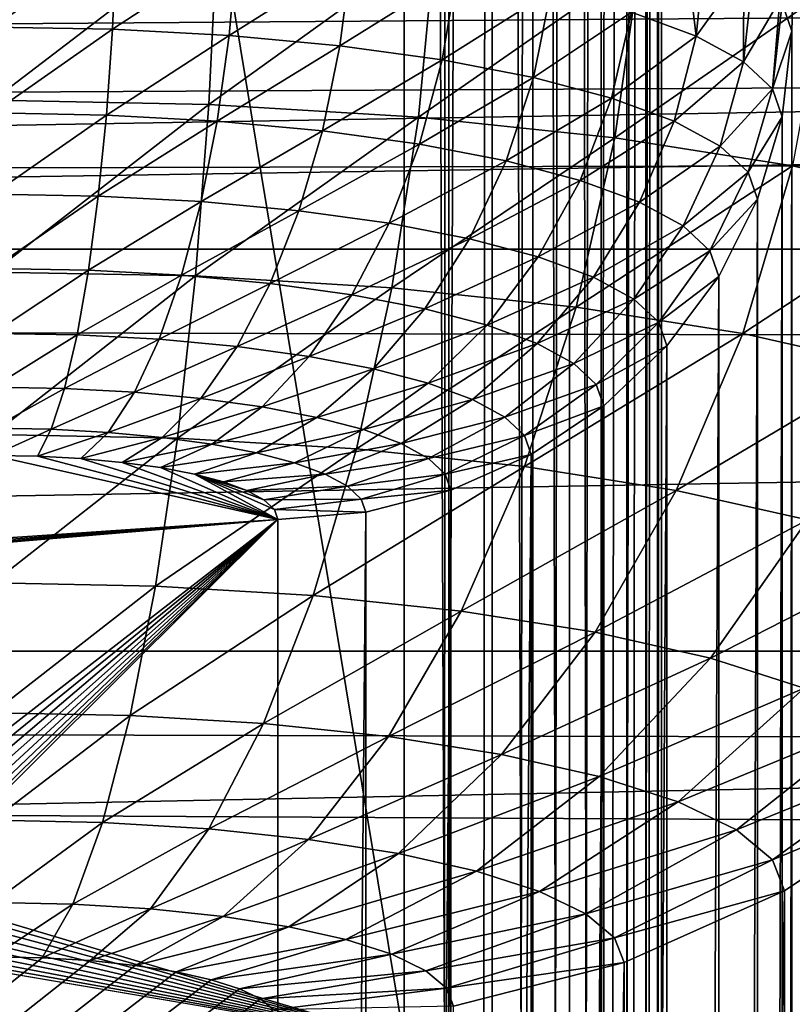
# Model space of a CAD drawing. Extents: x 4 to 899, y 7 to 454.
# Tile 499 of 656: x 251.494 to 252.246, y 424.915 to 425.872. Entities that reach past the tile are written whole.
import ezdxf

# ---------------------------------------------------------------- set-up
doc = ezdxf.new("R2010")
doc.units = 0

msp = doc.modelspace()

# ---------------------------------------------------------------- linework, layer by layer
for points in [[(6.475002, 9.661072, 439.718628), (897.474976, 453.190216, 162.570862), (6.475001, 453.190216, 162.570862)], [(897.474976, 9.661072, 439.718628), (897.474976, 453.190216, 162.570862), (6.475002, 9.661072, 439.718628)], [(5.474985, 119.231735, 365.355408), (5.474985, 449.692596, 158.860535), (380.81134, 450.540619, 158.330627)], [(5.474985, 119.231735, 365.355408), (380.81134, 450.540619, 158.330627), (380.81134, 119.231735, 365.355408)], [(266.30957, 436.442352, 104.904274), (230.474533, 424.310852, 81.989212), (221.627197, 436.442352, 104.904274)], [(257.462189, 424.310852, 81.989212), (230.474533, 424.310852, 81.989212), (266.30957, 436.442352, 104.904274)], [(251.868378, 434.73291, 33.178757), (250.318359, 434.271759, 35.176228), (251.868378, 424.880066, 75.856163)], [(251.907471, 424.877045, 75.855507), (251.911774, 434.729218, 33.177925), (251.868378, 434.73291, 33.178757)], [(251.907471, 424.877045, 75.855507), (251.868378, 434.73291, 33.178757), (251.868378, 424.880066, 75.856163)], [(251.911774, 424.876373, 75.855324), (251.911774, 434.729218, 33.177925), (251.907471, 424.877045, 75.855507)], [(251.911774, 424.876373, 75.855324), (251.953873, 434.718231, 33.175362), (251.911774, 434.729218, 33.177925)], [(251.945618, 424.868134, 75.853416), (251.953873, 434.718231, 33.175362), (251.911774, 424.876373, 75.855324)], [(251.945618, 424.868134, 75.853416), (251.953873, 424.865356, 75.85276), (251.953873, 434.718231, 33.175362)], [(251.953873, 434.718231, 33.175362), (251.953873, 424.865356, 75.85276), (251.981857, 424.853516, 75.850021)], [(251.953873, 434.718231, 33.175362), (251.981857, 424.853516, 75.850021), (251.993362, 434.700287, 33.171249)], [(251.993362, 434.700287, 33.171249), (251.981857, 424.853516, 75.850021), (251.993362, 424.847443, 75.848648)], [(251.993362, 434.700287, 33.171249), (252.015305, 424.833527, 75.845428), (252.029068, 434.675903, 33.165585)], [(251.993362, 434.700287, 33.171249), (251.993362, 424.847443, 75.848648), (252.015305, 424.833527, 75.845428)], [(252.029068, 434.675903, 33.165585), (252.015305, 424.833527, 75.845428), (252.029068, 424.823059, 75.842987)], [(252.029068, 434.675903, 33.165585), (252.045135, 424.808716, 75.839706), (252.059875, 434.645905, 33.158672)], [(252.029068, 434.675903, 33.165585), (252.029068, 424.823059, 75.842987), (252.045135, 424.808716, 75.839706)], [(252.059875, 434.645905, 33.158672), (252.045135, 424.808716, 75.839706), (252.059875, 424.79303, 75.836075)], [(252.059875, 434.645905, 33.158672), (252.059875, 424.79303, 75.836075), (252.084869, 434.611115, 33.150623)], [(252.084869, 434.611115, 33.150623), (252.059875, 424.79303, 75.836075), (252.070618, 424.779633, 75.832977)], [(252.084869, 434.611115, 33.150623), (252.070618, 424.779633, 75.832977), (252.084869, 424.75827, 75.828026)], [(252.103287, 434.572632, 33.141743), (252.084869, 434.611115, 33.150623), (252.084869, 424.75827, 75.828026)], [(252.084869, 424.75827, 75.828026), (252.09111, 424.74704, 75.825462), (252.103287, 434.572632, 33.141743)], [(252.103287, 434.572632, 33.141743), (252.09111, 424.74704, 75.825462), (252.103287, 424.719788, 75.819145)], [(252.103287, 434.572632, 33.141743), (252.103287, 424.719788, 75.819145), (252.114563, 434.531616, 33.132267)], [(252.114563, 434.531616, 33.132267), (252.103287, 424.719788, 75.819145), (252.10614, 424.711731, 75.817299)], [(252.114563, 434.531616, 33.132267), (252.10614, 424.711731, 75.817299), (252.114563, 424.678741, 75.809731)], [(252.114563, 434.531616, 33.132267), (252.114563, 424.678741, 75.809731), (252.118362, 434.489319, 33.122551)], [(252.118362, 434.489319, 33.122551), (252.114563, 424.678741, 75.809731), (252.11528, 424.674561, 75.808716)], [(252.118362, 434.489319, 33.122551), (252.11528, 424.674561, 75.808716), (252.118362, 424.636444, 75.79995)], [(252.118362, 424.636444, 75.79995), (252.118362, 431.517487, 32.436443), (252.118362, 434.489319, 33.122551)], [(251.868378, 424.880066, 75.856163), (250.318359, 434.271759, 35.176228), (250.318359, 425.341187, 73.858688)], [(208.974991, 434.212402, 128.569901), (687.251587, 366.672333, 170.773636), (687.330505, 366.922211, 170.617477)], [(687.330505, 365.907043, 171.251846), (687.251587, 366.156921, 171.095688), (208.974991, 434.212402, 128.569901)], [(208.974991, 434.212402, 128.569901), (687.251587, 366.156921, 171.095688), (687.224976, 366.414612, 170.934662)], [(208.974991, 434.212402, 128.569901), (687.224976, 366.414612, 170.934662), (687.251587, 366.672333, 170.773636)], [(687.330505, 366.922211, 170.617477), (687.459412, 367.156647, 170.470993), (208.974991, 434.212402, 128.569901)], [(208.974991, 434.212402, 128.569901), (687.459412, 367.156647, 170.470993), (687.634399, 367.368561, 170.338562)], [(208.974991, 434.212402, 128.569901), (687.634399, 367.368561, 170.338562), (694.974976, 434.212402, 128.569901)], [(687.850098, 365.27774, 171.645065), (687.634399, 365.460663, 171.530762), (208.974991, 434.212402, 128.569901)], [(208.974991, 434.212402, 128.569901), (687.634399, 365.460663, 171.530762), (687.459412, 365.672577, 171.398346)], [(208.974991, 434.212402, 128.569901), (687.459412, 365.672577, 171.398346), (687.330505, 365.907043, 171.251846)], [(208.974991, 434.212402, 128.569901), (214.974991, 367.898712, 170.007309), (687.850098, 365.27774, 171.645065)], [(230.218384, 422.881866, 82.495911), (266.140411, 434.173096, 103.823822), (221.796326, 434.173096, 103.823822)], [(257.718353, 422.881866, 82.495911), (266.140411, 434.173096, 103.823822), (230.218384, 422.881866, 82.495911)], [(694.974976, 433.788483, 127.891457), (216.099869, 367.127563, 169.545822), (208.974991, 433.788483, 127.891457)], [(215.573517, 364.5961, 171.127655), (694.974976, 433.788483, 127.891457), (215.278885, 364.529144, 171.169495)], [(215.278885, 364.529144, 171.169495), (694.974976, 433.788483, 127.891457), (688.376465, 367.385254, 169.384796)], [(215.573517, 364.5961, 171.127655), (215.849976, 364.705414, 171.059341), (694.974976, 433.788483, 127.891457)], [(694.974976, 433.788483, 127.891457), (215.849976, 364.705414, 171.059341), (216.099869, 364.853821, 170.966614)], [(694.974976, 433.788483, 127.891457), (216.315567, 366.944641, 169.660126), (216.099869, 367.127563, 169.545822)], [(694.974976, 433.788483, 127.891457), (216.099869, 364.853821, 170.966614), (216.315567, 365.036743, 170.852325)], [(694.974976, 433.788483, 127.891457), (216.49054, 366.732727, 169.792542), (216.315567, 366.944641, 169.660126)], [(216.315567, 365.036743, 170.852325), (216.49054, 365.248627, 170.719894), (694.974976, 433.788483, 127.891457)], [(216.619446, 366.49826, 169.939041), (216.49054, 366.732727, 169.792542), (694.974976, 433.788483, 127.891457)], [(694.974976, 433.788483, 127.891457), (216.49054, 365.248627, 170.719894), (216.619446, 365.483093, 170.57341)], [(694.974976, 433.788483, 127.891457), (216.69841, 366.248383, 170.0952), (216.619446, 366.49826, 169.939041)], [(694.974976, 433.788483, 127.891457), (216.619446, 365.483093, 170.57341), (216.69841, 365.732971, 170.417252)], [(216.69841, 365.732971, 170.417252), (216.724991, 365.990692, 170.256226), (694.974976, 433.788483, 127.891457)], [(694.974976, 433.788483, 127.891457), (216.724991, 365.990692, 170.256226), (216.69841, 366.248383, 170.0952)], [(682.759155, 425.649261, 0.897724), (682.860657, 426.028107, 0.897724), (208.974991, 433.258545, 0.897724)], [(682.759155, 425.649261, 0.897724), (208.974991, 433.258545, 0.897724), (682.724976, 425.258545, 0.897724)], [(682.724976, 425.258545, 0.897724), (208.974991, 433.258545, 0.897724), (534.974976, 427.508545, 0.897724)], [(694.974976, 433.258545, 0.097724), (221.190811, 425.649261, 0.097724), (221.08931, 426.028107, 0.097724)], [(694.974976, 433.258545, 0.097724), (221.224991, 425.258545, 0.097724), (221.190811, 425.649261, 0.097724)], [(368.975006, 427.508545, 0.097724), (221.224991, 425.258545, 0.097724), (694.974976, 433.258545, 0.097724)], [(252.443039, 433.219635, 33.239914), (252.235718, 425.888184, 31.422567), (252.24527, 425.86087, 31.541)], [(252.443039, 423.546722, 75.137802), (252.443039, 433.219635, 33.239914), (252.24527, 416.187958, 73.438896)], [(252.24527, 416.187958, 73.438896), (252.443039, 433.219635, 33.239914), (252.24527, 425.86087, 31.541)], [(252.118362, 421.664642, 75.113846), (250.868362, 421.889587, 74.139488), (252.118362, 431.517487, 32.436443)], [(252.118362, 431.517487, 32.436443), (250.868362, 421.889587, 74.139488), (250.868362, 431.292542, 33.410797)], [(252.118362, 421.664642, 75.113846), (252.118362, 431.517487, 32.436443), (252.118362, 424.636444, 75.79995)], [(5.474985, 410.845428, 183.134949), (423.928986, 410.845428, 183.134949), (5.474985, 431.192017, 170.420975)], [(5.474985, 431.192017, 170.420975), (423.928986, 410.845428, 183.134949), (423.928986, 431.192017, 170.420975)], [(5.474985, 431.186707, 170.412491), (423.928986, 431.186707, 170.412491), (423.928986, 410.840118, 183.126465)], [(5.474985, 431.186707, 170.412491), (423.928986, 410.840118, 183.126465), (5.474985, 410.840118, 183.126465)], [(243.592896, 341.958557, 0.897724), (243.592896, 429.758545, 0.897724), (288.342865, 341.958557, 0.897724)], [(288.342865, 341.958557, 0.897724), (243.592896, 429.758545, 0.897724), (288.342865, 429.758545, 0.897724)], [(288.342865, 341.958557, 1.697724), (288.342865, 429.758545, 1.697724), (243.592896, 429.758545, 1.697724)], [(288.342865, 341.958557, 1.697724), (243.592896, 429.758545, 1.697724), (243.592896, 341.958557, 1.697724)], [(219.365707, 423.042725, 0.097724), (368.975006, 427.508545, 0.097724), (218.974991, 423.008545, 0.097724)], [(218.974991, 423.008545, 0.097724), (368.975006, 427.508545, 0.097724), (368.58429, 427.474365, 0.097724)], [(219.744537, 423.144257, 0.097724), (368.975006, 427.508545, 0.097724), (219.365707, 423.042725, 0.097724)], [(219.744537, 423.144257, 0.097724), (220.099991, 423.309998, 0.097724), (368.975006, 427.508545, 0.097724)], [(220.099991, 423.309998, 0.097724), (220.421249, 423.534943, 0.097724), (368.975006, 427.508545, 0.097724)], [(368.975006, 427.508545, 0.097724), (220.421249, 423.534943, 0.097724), (220.698593, 423.812286, 0.097724)], [(368.975006, 427.508545, 0.097724), (220.698593, 423.812286, 0.097724), (220.923538, 424.133545, 0.097724)], [(368.975006, 427.508545, 0.097724), (220.923538, 424.133545, 0.097724), (221.08931, 424.489014, 0.097724)], [(221.08931, 424.489014, 0.097724), (221.190811, 424.867859, 0.097724), (368.975006, 427.508545, 0.097724)], [(221.190811, 425.649261, 0.897724), (368.975006, 427.508545, 0.897724), (221.08931, 426.028107, 0.897724)], [(368.975006, 427.508545, 0.097724), (221.190811, 424.867859, 0.097724), (221.224991, 425.258545, 0.097724)], [(221.190811, 425.649261, 0.897724), (368.58429, 427.474365, 0.897724), (368.975006, 427.508545, 0.897724)], [(218.974991, 423.008545, 0.097724), (368.58429, 427.474365, 0.097724), (368.205444, 427.372864, 0.097724)], [(368.205444, 427.372864, 0.897724), (368.58429, 427.474365, 0.897724), (221.190811, 425.649261, 0.897724)], [(368.205444, 427.372864, 0.097724), (367.849976, 427.207123, 0.097724), (218.974991, 423.008545, 0.097724)], [(221.190811, 425.649261, 0.897724), (367.849976, 427.207123, 0.897724), (368.205444, 427.372864, 0.897724)], [(218.974991, 423.008545, 0.097724), (367.849976, 427.207123, 0.097724), (367.528717, 426.982147, 0.097724)], [(221.190811, 425.649261, 0.897724), (367.528717, 426.982147, 0.897724), (367.849976, 427.207123, 0.897724)], [(218.974991, 423.008545, 0.097724), (367.528717, 426.982147, 0.097724), (367.251404, 426.704834, 0.097724)], [(367.251404, 426.704834, 0.897724), (367.528717, 426.982147, 0.897724), (221.190811, 425.649261, 0.897724)], [(367.251404, 426.704834, 0.097724), (367.026428, 426.383545, 0.097724), (218.974991, 423.008545, 0.097724)], [(221.190811, 425.649261, 0.897724), (367.026428, 426.383545, 0.897724), (367.251404, 426.704834, 0.897724)], [(218.974991, 423.008545, 0.097724), (367.026428, 426.383545, 0.097724), (366.860687, 426.028107, 0.097724)], [(221.190811, 425.649261, 0.897724), (366.860687, 426.028107, 0.897724), (367.026428, 426.383545, 0.897724)], [(218.974991, 423.008545, 0.097724), (366.860687, 426.028107, 0.097724), (220.974976, 419.258545, 0.097724)], [(220.974976, 419.258545, 0.097724), (366.860687, 426.028107, 0.097724), (366.759186, 425.649261, 0.097724)], [(366.759186, 425.649261, 0.897724), (366.860687, 426.028107, 0.897724), (221.190811, 425.649261, 0.897724)], [(251.468369, 425.965027, 30.274403), (251.686737, 425.960724, 30.292999), (251.468369, 425.793854, 30.284119)], [(251.468369, 425.793854, 30.284119), (251.686737, 425.960724, 30.292999), (251.678406, 425.789734, 30.302)], [(251.686737, 425.960724, 30.292999), (251.898483, 425.947937, 30.348312), (251.678406, 425.789734, 30.302)], [(251.468369, 425.864899, 30.779076), (251.588409, 425.948364, 30.783367), (251.468369, 425.95047, 30.774187)], [(251.468369, 425.864899, 30.779076), (251.584656, 425.862854, 30.787956), (251.588409, 425.948364, 30.783367)], [(251.584656, 425.862854, 30.787956), (251.70549, 425.942017, 30.810785), (251.588409, 425.948364, 30.783367)], [(251.584656, 425.862854, 30.787956), (251.698059, 425.85672, 30.81448), (251.70549, 425.942017, 30.810785)], [(251.678406, 425.789734, 30.302), (251.898483, 425.947937, 30.348312), (251.88208, 425.777466, 30.355167)], [(251.698059, 425.85672, 30.81448), (251.816727, 425.931671, 30.855667), (251.70549, 425.942017, 30.810785)], [(251.898483, 425.947937, 30.348312), (252.097153, 425.927094, 30.438553), (251.88208, 425.777466, 30.355167)], [(252.089142, 425.879303, 31.082403), (252.152054, 425.856232, 31.182419), (252.141174, 425.948242, 31.162512)], [(252.152054, 425.856232, 31.182419), (252.160599, 425.940186, 31.197321), (252.141174, 425.948242, 31.162512)], [(252.152054, 425.856232, 31.182419), (252.19841, 425.920624, 31.282078), (252.160599, 425.940186, 31.197321)], [(251.698059, 425.85672, 30.81448), (251.805832, 425.84668, 30.857992), (251.816727, 425.931671, 30.855667)], [(251.805832, 425.84668, 30.857992), (251.919388, 425.917511, 30.917), (251.816727, 425.931671, 30.855667)], [(251.88208, 425.777466, 30.355167), (252.097153, 425.927094, 30.438553), (252.073166, 425.757416, 30.442011)], [(252.097153, 425.927094, 30.438553), (252.276718, 425.898834, 30.5611), (252.073166, 425.757416, 30.442011)], [(251.805832, 425.84668, 30.857992), (251.905289, 425.832947, 30.917358), (251.919388, 425.917511, 30.917)], [(251.905289, 425.832947, 30.917358), (252.010941, 425.899933, 30.993176), (251.919388, 425.917511, 30.917)], [(252.152054, 425.856232, 31.182419), (252.198135, 425.831207, 31.290781), (252.19841, 425.920624, 31.282078)], [(252.198135, 425.831207, 31.290781), (252.207245, 425.914856, 31.307112), (252.19841, 425.920624, 31.282078)], [(252.198135, 425.831207, 31.290781), (252.233459, 425.891205, 31.409573), (252.207245, 425.914856, 31.307112)], [(251.905289, 425.832947, 30.917358), (251.993988, 425.815918, 30.991207), (252.010941, 425.899933, 30.993176)], [(251.993988, 425.815918, 30.991207), (252.089142, 425.879303, 31.082403), (252.010941, 425.899933, 30.993176)], [(252.073166, 425.757416, 30.442011), (252.276718, 425.898834, 30.5611), (252.245895, 425.730194, 30.559849)], [(252.198135, 425.831207, 31.290781), (252.226257, 425.804871, 31.404863), (252.233459, 425.891205, 31.409573)], [(252.226257, 425.804871, 31.404863), (252.235718, 425.888184, 31.422567), (252.233459, 425.891205, 31.409573)], [(252.226257, 425.804871, 31.404863), (252.24527, 425.86087, 31.541), (252.235718, 425.888184, 31.422567)], [(251.993988, 425.815918, 30.991207), (252.069748, 425.79599, 31.077635), (252.089142, 425.879303, 31.082403)], [(252.069748, 425.79599, 31.077635), (252.152054, 425.856232, 31.182419), (252.089142, 425.879303, 31.082403)], [(251.468369, 425.781433, 30.798447), (251.584656, 425.862854, 30.787956), (251.468369, 425.864899, 30.779076)], [(251.468369, 425.781433, 30.798447), (251.578751, 425.77948, 30.80691), (251.584656, 425.862854, 30.787956)], [(251.578751, 425.77948, 30.80691), (251.698059, 425.85672, 30.81448), (251.584656, 425.862854, 30.787956)], [(251.578751, 425.77948, 30.80691), (251.686432, 425.773651, 30.832123), (251.698059, 425.85672, 30.81448)], [(251.686432, 425.773651, 30.832123), (251.805832, 425.84668, 30.857992), (251.698059, 425.85672, 30.81448)], [(252.069748, 425.79599, 31.077635), (252.130692, 425.77359, 31.174492), (252.152054, 425.856232, 31.182419)], [(252.130692, 425.77359, 31.174492), (252.198135, 425.831207, 31.290781), (252.152054, 425.856232, 31.182419)], [(252.226257, 425.804871, 31.404863), (252.235703, 425.777863, 31.521868), (252.24527, 425.86087, 31.541)], [(252.235703, 425.777863, 31.521868), (252.235703, 416.10498, 73.419762), (252.24527, 425.86087, 31.541)], [(252.24527, 425.86087, 31.541), (252.235703, 416.10498, 73.419762), (252.24527, 416.187958, 73.438896)], [(251.686432, 425.773651, 30.832123), (251.788727, 425.76413, 30.873369), (251.805832, 425.84668, 30.857992)], [(251.788727, 425.76413, 30.873369), (251.905289, 425.832947, 30.917358), (251.805832, 425.84668, 30.857992)], [(251.788727, 425.76413, 30.873369), (251.883133, 425.751099, 30.929756), (251.905289, 425.832947, 30.917358)], [(251.883133, 425.751099, 30.929756), (251.993988, 425.815918, 30.991207), (251.905289, 425.832947, 30.917358)], [(252.130692, 425.77359, 31.174492), (252.175339, 425.749359, 31.279516), (252.198135, 425.831207, 31.290781)], [(252.175339, 425.749359, 31.279516), (252.226257, 425.804871, 31.404863), (252.198135, 425.831207, 31.290781)], [(251.883133, 425.751099, 30.929756), (251.967346, 425.734924, 30.999851), (251.993988, 425.815918, 30.991207)], [(251.967346, 425.734924, 30.999851), (252.069748, 425.79599, 31.077635), (251.993988, 425.815918, 30.991207)], [(252.175339, 425.749359, 31.279516), (252.20256, 425.723846, 31.390022), (252.226257, 425.804871, 31.404863)], [(252.20256, 425.723846, 31.390022), (252.235703, 425.777863, 31.521868), (252.226257, 425.804871, 31.404863)], [(251.468369, 425.793854, 30.284119), (251.678406, 425.789734, 30.302), (251.468369, 425.626923, 30.32292)], [(251.468369, 425.626923, 30.32292), (251.678406, 425.789734, 30.302), (251.665329, 425.623047, 30.339729)], [(251.678406, 425.789734, 30.302), (251.88208, 425.777466, 30.355167), (251.665329, 425.623047, 30.339729)], [(251.967346, 425.734924, 30.999851), (252.039261, 425.715973, 31.081867), (252.069748, 425.79599, 31.077635)], [(252.039261, 425.715973, 31.081867), (252.130692, 425.77359, 31.174492), (252.069748, 425.79599, 31.077635)], [(251.468369, 425.702484, 30.831825), (251.578751, 425.77948, 30.80691), (251.468369, 425.781433, 30.798447)], [(251.468369, 425.702484, 30.831825), (251.570892, 425.700653, 30.839693), (251.578751, 425.77948, 30.80691)], [(251.570892, 425.700653, 30.839693), (251.686432, 425.773651, 30.832123), (251.578751, 425.77948, 30.80691)], [(251.570892, 425.700653, 30.839693), (251.670883, 425.695282, 30.863058), (251.686432, 425.773651, 30.832123)], [(251.665329, 425.623047, 30.339729), (251.88208, 425.777466, 30.355167), (251.856293, 425.611542, 30.389559)], [(251.670883, 425.695282, 30.863058), (251.788727, 425.76413, 30.873369), (251.686432, 425.773651, 30.832123)], [(251.88208, 425.777466, 30.355167), (252.073166, 425.757416, 30.442011), (251.856293, 425.611542, 30.389559)], [(252.039261, 425.715973, 31.081867), (252.097122, 425.694733, 31.173897), (252.130692, 425.77359, 31.174492)], [(252.097122, 425.694733, 31.173897), (252.175339, 425.749359, 31.279516), (252.130692, 425.77359, 31.174492)], [(252.20256, 425.723846, 31.390022), (252.2117, 425.697693, 31.50333), (252.235703, 425.777863, 31.521868)], [(252.2117, 425.697693, 31.50333), (252.2117, 416.02478, 73.401222), (252.235703, 425.777863, 31.521868)], [(252.235703, 425.777863, 31.521868), (252.2117, 416.02478, 73.401222), (252.235703, 416.10498, 73.419762)], [(251.670883, 425.695282, 30.863058), (251.765915, 425.686432, 30.901443), (251.788727, 425.76413, 30.873369)], [(251.765915, 425.686432, 30.901443), (251.883133, 425.751099, 30.929756), (251.788727, 425.76413, 30.873369)], [(251.765915, 425.686432, 30.901443), (251.853592, 425.674316, 30.953775), (251.883133, 425.751099, 30.929756)], [(251.853592, 425.674316, 30.953775), (251.967346, 425.734924, 30.999851), (251.883133, 425.751099, 30.929756)], [(251.856293, 425.611542, 30.389559), (252.073166, 425.757416, 30.442011), (252.035492, 425.592712, 30.470978)], [(252.073166, 425.757416, 30.442011), (252.245895, 425.730194, 30.559849), (252.035492, 425.592712, 30.470978)], [(252.097122, 425.694733, 31.173897), (252.139481, 425.671722, 31.273556), (252.175339, 425.749359, 31.279516)], [(252.139481, 425.671722, 31.273556), (252.20256, 425.723846, 31.390022), (252.175339, 425.749359, 31.279516)], [(251.853592, 425.674316, 30.953775), (251.931793, 425.659302, 31.018864), (251.967346, 425.734924, 30.999851)], [(251.931793, 425.659302, 31.018864), (252.039261, 425.715973, 31.081867), (251.967346, 425.734924, 30.999851)], [(252.035492, 425.592712, 30.470978), (252.245895, 425.730194, 30.559849), (252.197449, 425.5672, 30.581486)], [(252.139481, 425.671722, 31.273556), (252.165329, 425.647491, 31.37846), (252.20256, 425.723846, 31.390022)], [(252.165329, 425.647491, 31.37846), (252.2117, 425.697693, 31.50333), (252.20256, 425.723846, 31.390022)], [(252.245895, 425.730194, 30.559849), (252.394974, 425.696686, 30.705105), (252.197449, 425.5672, 30.581486)], [(251.931793, 425.659302, 31.018864), (251.998581, 425.641724, 31.095039), (252.039261, 425.715973, 31.081867)], [(251.998581, 425.641724, 31.095039), (252.097122, 425.694733, 31.173897), (252.039261, 425.715973, 31.081867)], [(251.468369, 425.630402, 30.878197), (251.570892, 425.700653, 30.839693), (251.468369, 425.702484, 30.831825)], [(251.468369, 425.630402, 30.878197), (251.561295, 425.628754, 30.88529), (251.570892, 425.700653, 30.839693)], [(251.561295, 425.628754, 30.88529), (251.670883, 425.695282, 30.863058), (251.570892, 425.700653, 30.839693)], [(251.561295, 425.628754, 30.88529), (251.651917, 425.623871, 30.906509), (251.670883, 425.695282, 30.863058)], [(251.651917, 425.623871, 30.906509), (251.765915, 425.686432, 30.901443), (251.670883, 425.695282, 30.863058)], [(251.998581, 425.641724, 31.095039), (252.052322, 425.621979, 31.180511), (252.097122, 425.694733, 31.173897)], [(252.052322, 425.621979, 31.180511), (252.139481, 425.671722, 31.273556), (252.097122, 425.694733, 31.173897)], [(252.165329, 425.647491, 31.37846), (252.174026, 425.622681, 31.486046), (252.2117, 425.697693, 31.50333)], [(252.174026, 425.622681, 31.486046), (252.174026, 415.949799, 73.383942), (252.2117, 425.697693, 31.50333)], [(252.2117, 425.697693, 31.50333), (252.174026, 415.949799, 73.383942), (252.2117, 416.02478, 73.401222)], [(252.197449, 425.5672, 30.581486), (252.394974, 425.696686, 30.705105), (252.33725, 425.535767, 30.717682)], [(251.651917, 425.623871, 30.906509), (251.738037, 425.615814, 30.941259), (251.765915, 425.686432, 30.901443)], [(251.738037, 425.615814, 30.941259), (251.853592, 425.674316, 30.953775), (251.765915, 425.686432, 30.901443)], [(251.738037, 425.615814, 30.941259), (251.817505, 425.604889, 30.988705), (251.853592, 425.674316, 30.953775)], [(251.817505, 425.604889, 30.988705), (251.931793, 425.659302, 31.018864), (251.853592, 425.674316, 30.953775)], [(252.052322, 425.621979, 31.180511), (252.091675, 425.600586, 31.273079), (252.139481, 425.671722, 31.273556)], [(252.091675, 425.600586, 31.273079), (252.165329, 425.647491, 31.37846), (252.139481, 425.671722, 31.273556)], [(251.817505, 425.604889, 30.988705), (251.888382, 425.591278, 31.047712), (251.931793, 425.659302, 31.018864)], [(251.888382, 425.591278, 31.047712), (251.998581, 425.641724, 31.095039), (251.931793, 425.659302, 31.018864)], [(220.974976, 419.258545, 0.097724), (366.759186, 425.649261, 0.097724), (366.724976, 425.258545, 0.097724)], [(221.224991, 425.258545, 0.897724), (366.724976, 425.258545, 0.897724), (221.190811, 425.649261, 0.897724)], [(221.190811, 425.649261, 0.897724), (366.724976, 425.258545, 0.897724), (366.759186, 425.649261, 0.897724)], [(252.091675, 425.600586, 31.273079), (252.115692, 425.578125, 31.370531), (252.165329, 425.647491, 31.37846)], [(252.115692, 425.578125, 31.370531), (252.174026, 425.622681, 31.486046), (252.165329, 425.647491, 31.37846)], [(251.888382, 425.591278, 31.047712), (251.948914, 425.575317, 31.116735), (251.998581, 425.641724, 31.095039)], [(251.948914, 425.575317, 31.116735), (252.052322, 425.621979, 31.180511), (251.998581, 425.641724, 31.095039)], [(251.468369, 425.567291, 30.936193), (251.561295, 425.628754, 30.88529), (251.468369, 425.630402, 30.878197)], [(251.468369, 425.567291, 30.936193), (251.550232, 425.565857, 30.942451), (251.561295, 425.628754, 30.88529)], [(251.468369, 425.626923, 30.32292), (251.665329, 425.623047, 30.339729), (251.468369, 425.469025, 30.389677)], [(251.550232, 425.565857, 30.942451), (251.651917, 425.623871, 30.906509), (251.561295, 425.628754, 30.88529)], [(251.468369, 425.469025, 30.389677), (251.665329, 425.623047, 30.339729), (251.647858, 425.465485, 30.404997)], [(251.550232, 425.565857, 30.942451), (251.630066, 425.561523, 30.961107), (251.651917, 425.623871, 30.906509)], [(251.630066, 425.561523, 30.961107), (251.738037, 425.615814, 30.941259), (251.651917, 425.623871, 30.906509)], [(251.665329, 425.623047, 30.339729), (251.856293, 425.611542, 30.389559), (251.647858, 425.465485, 30.404997)], [(251.948914, 425.575317, 31.116735), (251.99762, 425.557434, 31.194221), (252.052322, 425.621979, 31.180511)], [(251.99762, 425.557434, 31.194221), (252.091675, 425.600586, 31.273079), (252.052322, 425.621979, 31.180511)], [(252.115692, 425.578125, 31.370531), (252.123749, 425.555054, 31.470428), (252.174026, 425.622681, 31.486046)], [(252.123749, 425.555054, 31.470428), (252.123749, 415.882141, 73.368324), (252.174026, 425.622681, 31.486046)], [(252.174026, 425.622681, 31.486046), (252.123749, 415.882141, 73.368324), (252.174026, 415.949799, 73.383942)], [(251.630066, 425.561523, 30.961107), (251.705933, 425.554443, 30.991745), (251.738037, 425.615814, 30.941259)], [(251.647858, 425.465485, 30.404997), (251.856293, 425.611542, 30.389559), (251.821915, 425.455017, 30.450415)], [(251.705933, 425.554443, 30.991745), (251.817505, 425.604889, 30.988705), (251.738037, 425.615814, 30.941259)], [(251.856293, 425.611542, 30.389559), (252.035492, 425.592712, 30.470978), (251.821915, 425.455017, 30.450415)], [(251.705933, 425.554443, 30.991745), (251.775955, 425.5448, 31.033587), (251.817505, 425.604889, 30.988705)], [(251.775955, 425.5448, 31.033587), (251.888382, 425.591278, 31.047712), (251.817505, 425.604889, 30.988705)], [(251.99762, 425.557434, 31.194221), (252.033279, 425.538055, 31.278086), (252.091675, 425.600586, 31.273079)], [(252.033279, 425.538055, 31.278086), (252.115692, 425.578125, 31.370531), (252.091675, 425.600586, 31.273079)], [(251.775955, 425.5448, 31.033587), (251.838394, 425.532806, 31.085503), (251.888382, 425.591278, 31.047712)], [(251.821915, 425.455017, 30.450415), (252.035492, 425.592712, 30.470978), (251.985214, 425.437866, 30.524622)], [(251.838394, 425.532806, 31.085503), (251.948914, 425.575317, 31.116735), (251.888382, 425.591278, 31.047712)], [(252.035492, 425.592712, 30.470978), (252.197449, 425.5672, 30.581486), (251.985214, 425.437866, 30.524622)], [(251.838394, 425.532806, 31.085503), (251.891724, 425.518768, 31.146358), (251.948914, 425.575317, 31.116735)], [(251.891724, 425.518768, 31.146358), (251.99762, 425.557434, 31.194221), (251.948914, 425.575317, 31.116735)], [(252.033279, 425.538055, 31.278086), (252.055054, 425.51767, 31.366419), (252.115692, 425.578125, 31.370531)], [(252.055054, 425.51767, 31.366419), (252.123749, 425.555054, 31.470428), (252.115692, 425.578125, 31.370531)], [(251.468369, 425.515015, 31.004082), (251.550232, 425.565857, 30.942451), (251.468369, 425.567291, 30.936193)], [(251.468369, 425.515015, 31.004082), (251.53804, 425.513763, 31.009447), (251.550232, 425.565857, 30.942451)], [(251.53804, 425.513763, 31.009447), (251.630066, 425.561523, 30.961107), (251.550232, 425.565857, 30.942451)], [(251.53804, 425.513763, 31.009447), (251.605988, 425.510101, 31.025362), (251.630066, 425.561523, 30.961107)], [(251.605988, 425.510101, 31.025362), (251.705933, 425.554443, 30.991745), (251.630066, 425.561523, 30.961107)], [(251.985214, 425.437866, 30.524622), (252.197449, 425.5672, 30.581486), (252.132812, 425.414612, 30.625296)], [(252.197449, 425.5672, 30.581486), (252.33725, 425.535767, 30.717682), (252.132812, 425.414612, 30.625296)], [(251.605988, 425.510101, 31.025362), (251.670563, 425.504089, 31.051409), (251.705933, 425.554443, 30.991745)], [(251.670563, 425.504089, 31.051409), (251.775955, 425.5448, 31.033587), (251.705933, 425.554443, 30.991745)], [(251.891724, 425.518768, 31.146358), (251.934616, 425.503021, 31.214605), (251.99762, 425.557434, 31.194221)], [(251.934616, 425.503021, 31.214605), (252.033279, 425.538055, 31.278086), (251.99762, 425.557434, 31.194221)], [(252.055054, 425.51767, 31.366419), (252.062347, 425.496765, 31.456959), (252.123749, 425.555054, 31.470428)], [(252.062347, 425.496765, 31.456959), (252.062347, 415.823883, 73.354851), (252.123749, 425.555054, 31.470428)], [(252.123749, 425.555054, 31.470428), (252.062347, 415.823883, 73.354851), (252.123749, 415.882141, 73.368324)], [(251.670563, 425.504089, 31.051409), (251.730133, 425.495911, 31.086992), (251.775955, 425.5448, 31.033587)], [(251.730133, 425.495911, 31.086992), (251.838394, 425.532806, 31.085503), (251.775955, 425.5448, 31.033587)], [(251.730133, 425.495911, 31.086992), (251.783264, 425.485687, 31.13122), (251.838394, 425.532806, 31.085503)], [(251.783264, 425.485687, 31.13122), (251.891724, 425.518768, 31.146358), (251.838394, 425.532806, 31.085503)], [(251.934616, 425.503021, 31.214605), (251.966049, 425.485931, 31.288515), (252.033279, 425.538055, 31.278086)], [(251.966049, 425.485931, 31.288515), (252.055054, 425.51767, 31.366419), (252.033279, 425.538055, 31.278086)], [(252.132812, 425.414612, 30.625296), (252.33725, 425.535767, 30.717682), (252.260223, 425.385956, 30.749451)], [(251.468369, 425.475098, 31.07996), (251.53804, 425.513763, 31.009447), (251.468369, 425.515015, 31.004082)], [(251.468369, 425.475098, 31.07996), (251.525055, 425.474121, 31.084311), (251.53804, 425.513763, 31.009447)], [(251.525055, 425.474121, 31.084311), (251.605988, 425.510101, 31.025362), (251.53804, 425.513763, 31.009447)], [(251.783264, 425.485687, 31.13122), (251.828659, 425.473724, 31.182957), (251.891724, 425.518768, 31.146358)], [(251.828659, 425.473724, 31.182957), (251.934616, 425.503021, 31.214605), (251.891724, 425.518768, 31.146358)], [(251.966049, 425.485931, 31.288515), (251.985214, 425.467987, 31.366301), (252.055054, 425.51767, 31.366419)], [(251.985214, 425.467987, 31.366301), (252.062347, 425.496765, 31.456959), (252.055054, 425.51767, 31.366419)], [(251.525055, 425.474121, 31.084311), (251.580368, 425.47113, 31.097244), (251.605988, 425.510101, 31.025362)], [(251.580368, 425.47113, 31.097244), (251.670563, 425.504089, 31.051409), (251.605988, 425.510101, 31.025362)], [(251.580368, 425.47113, 31.097244), (251.632919, 425.466217, 31.118464), (251.670563, 425.504089, 31.051409)], [(251.632919, 425.466217, 31.118464), (251.730133, 425.495911, 31.086992), (251.670563, 425.504089, 31.051409)], [(251.828659, 425.473724, 31.182957), (251.865189, 425.460327, 31.241011), (251.934616, 425.503021, 31.214605)], [(251.865189, 425.460327, 31.241011), (251.966049, 425.485931, 31.288515), (251.934616, 425.503021, 31.214605)], [(251.632919, 425.466217, 31.118464), (251.681427, 425.459534, 31.147371), (251.730133, 425.495911, 31.086992)], [(251.681427, 425.459534, 31.147371), (251.783264, 425.485687, 31.13122), (251.730133, 425.495911, 31.086992)], [(251.985214, 425.467987, 31.366301), (251.991653, 425.449585, 31.446051), (252.062347, 425.496765, 31.456959)], [(251.991653, 425.449585, 31.446051), (251.991653, 415.776672, 73.343941), (252.062347, 425.496765, 31.456959)], [(252.062347, 425.496765, 31.456959), (251.991653, 415.776672, 73.343941), (252.062347, 415.823883, 73.354851)], [(251.681427, 425.459534, 31.147371), (251.72467, 425.451233, 31.183372), (251.783264, 425.485687, 31.13122)], [(251.72467, 425.451233, 31.183372), (251.828659, 425.473724, 31.182957), (251.783264, 425.485687, 31.13122)], [(251.865189, 425.460327, 31.241011), (251.891907, 425.445801, 31.303953), (251.966049, 425.485931, 31.288515)], [(251.891907, 425.445801, 31.303953), (251.985214, 425.467987, 31.366301), (251.966049, 425.485931, 31.288515)], [(251.468369, 425.448761, 31.161499), (251.525055, 425.474121, 31.084311), (251.468369, 425.475098, 31.07996)], [(251.468369, 425.448761, 31.161499), (251.511703, 425.447968, 31.164837), (251.525055, 425.474121, 31.084311)], [(251.511703, 425.447968, 31.164837), (251.580368, 425.47113, 31.097244), (251.525055, 425.474121, 31.084311)], [(251.72467, 425.451233, 31.183372), (251.761597, 425.441498, 31.225513), (251.828659, 425.473724, 31.182957)], [(251.761597, 425.441498, 31.225513), (251.865189, 425.460327, 31.241011), (251.828659, 425.473724, 31.182957)], [(251.468369, 425.469025, 30.389677), (251.647858, 425.465485, 30.404997), (251.468369, 425.32486, 30.482422)], [(251.468369, 425.32486, 30.482422), (251.647858, 425.465485, 30.404997), (251.626541, 425.321747, 30.495893)], [(251.511703, 425.447968, 31.164837), (251.553986, 425.445679, 31.17473), (251.580368, 425.47113, 31.097244)], [(251.553986, 425.445679, 31.17473), (251.632919, 425.466217, 31.118464), (251.580368, 425.47113, 31.097244)], [(251.553986, 425.445679, 31.17473), (251.594162, 425.441956, 31.190943), (251.632919, 425.466217, 31.118464)], [(251.594162, 425.441956, 31.190943), (251.681427, 425.459534, 31.147371), (251.632919, 425.466217, 31.118464)], [(251.647858, 425.465485, 30.404997), (251.821915, 425.455017, 30.450415), (251.626541, 425.321747, 30.495893)], [(251.891907, 425.445801, 31.303953), (251.908234, 425.430511, 31.370174), (251.985214, 425.467987, 31.366301)], [(251.908234, 425.430511, 31.370174), (251.991653, 425.449585, 31.446051), (251.985214, 425.467987, 31.366301)], [(251.594162, 425.441956, 31.190943), (251.631226, 425.436829, 31.213057), (251.681427, 425.459534, 31.147371)], [(251.626541, 425.321747, 30.495893), (251.821915, 425.455017, 30.450415), (251.779922, 425.3125, 30.535948)], [(251.631226, 425.436829, 31.213057), (251.72467, 425.451233, 31.183372), (251.681427, 425.459534, 31.147371)], [(251.761597, 425.441498, 31.225513), (251.791336, 425.430603, 31.272779), (251.865189, 425.460327, 31.241011)], [(251.821915, 425.455017, 30.450415), (251.985214, 425.437866, 30.524622), (251.779922, 425.3125, 30.535948)], [(251.791336, 425.430603, 31.272779), (251.891907, 425.445801, 31.303953), (251.865189, 425.460327, 31.241011)], [(244.953171, 424.925354, 33.428562), (251.745453, 425.386414, 31.431448), (251.468369, 425.448761, 31.161499)], [(251.745453, 425.386414, 31.431448), (251.511703, 425.447968, 31.164837), (251.468369, 425.448761, 31.161499)], [(251.745453, 425.386414, 31.431448), (251.553986, 425.445679, 31.17473), (251.511703, 425.447968, 31.164837)], [(251.594162, 425.441956, 31.190943), (251.553986, 425.445679, 31.17473), (251.745453, 425.386414, 31.431448)], [(251.631226, 425.436829, 31.213057), (251.664291, 425.430481, 31.240593), (251.72467, 425.451233, 31.183372)], [(251.664291, 425.430481, 31.240593), (251.761597, 425.441498, 31.225513), (251.72467, 425.451233, 31.183372)], [(251.791336, 425.430603, 31.272779), (251.81308, 425.418762, 31.32398), (251.891907, 425.445801, 31.303953)], [(251.81308, 425.418762, 31.32398), (251.908234, 425.430511, 31.370174), (251.891907, 425.445801, 31.303953)], [(251.908234, 425.430511, 31.370174), (251.913712, 425.414825, 31.438065), (251.991653, 425.449585, 31.446051)], [(251.913712, 425.414825, 31.438065), (251.913712, 415.741913, 73.33596), (251.991653, 425.449585, 31.446051)], [(251.991653, 425.449585, 31.446051), (251.913712, 415.741913, 73.33596), (251.991653, 415.776672, 73.343941)], [(251.745453, 425.386414, 31.431448), (251.631226, 425.436829, 31.213057), (251.594162, 425.441956, 31.190943)], [(251.745453, 425.386414, 31.431448), (251.664291, 425.430481, 31.240593), (251.631226, 425.436829, 31.213057)], [(251.664291, 425.430481, 31.240593), (251.69252, 425.423065, 31.272779), (251.761597, 425.441498, 31.225513)], [(251.69252, 425.423065, 31.272779), (251.791336, 425.430603, 31.272779), (251.761597, 425.441498, 31.225513)], [(251.779922, 425.3125, 30.535948), (251.985214, 425.437866, 30.524622), (251.923813, 425.297424, 30.601334)], [(251.985214, 425.437866, 30.524622), (252.132812, 425.414612, 30.625296), (251.923813, 425.297424, 30.601334)], [(251.742035, 425.396179, 31.389248), (251.731873, 425.40567, 31.348061), (251.664291, 425.430481, 31.240593)], [(251.664291, 425.430481, 31.240593), (251.731873, 425.40567, 31.348061), (251.71524, 425.414703, 31.308901)], [(251.664291, 425.430481, 31.240593), (251.71524, 425.414703, 31.308901), (251.69252, 425.423065, 31.272779)], [(251.742035, 425.396179, 31.389248), (251.664291, 425.430481, 31.240593), (251.745453, 425.386414, 31.431448)], [(251.69252, 425.423065, 31.272779), (251.71524, 425.414703, 31.308901), (251.791336, 425.430603, 31.272779)], [(251.71524, 425.414703, 31.308901), (251.81308, 425.418762, 31.32398), (251.791336, 425.430603, 31.272779)], [(251.81308, 425.418762, 31.32398), (251.826385, 425.406342, 31.377863), (251.908234, 425.430511, 31.370174)], [(251.826385, 425.406342, 31.377863), (251.913712, 425.414825, 31.438065), (251.908234, 425.430511, 31.370174)], [(251.71524, 425.414703, 31.308901), (251.731873, 425.40567, 31.348061), (251.81308, 425.418762, 31.32398)], [(251.731873, 425.40567, 31.348061), (251.826385, 425.406342, 31.377863), (251.81308, 425.418762, 31.32398)], [(251.731873, 425.40567, 31.348061), (251.742035, 425.396179, 31.389248), (251.826385, 425.406342, 31.377863)], [(251.742035, 425.396179, 31.389248), (251.830841, 425.393585, 31.433117), (251.826385, 425.406342, 31.377863)], [(251.826385, 425.406342, 31.377863), (251.830841, 425.393585, 31.433117), (251.913712, 425.414825, 31.438065)], [(251.830841, 425.393585, 31.433117), (251.830841, 415.720673, 73.33107), (251.913712, 425.414825, 31.438065)], [(251.913712, 425.414825, 31.438065), (251.830841, 415.720673, 73.33107), (251.913712, 415.741913, 73.33596)], [(251.923813, 425.297424, 30.601334), (252.132812, 425.414612, 30.625296), (252.053894, 425.276917, 30.690025)], [(252.132812, 425.414612, 30.625296), (252.260223, 425.385956, 30.749451), (252.053894, 425.276917, 30.690025)], [(251.742035, 425.396179, 31.389248), (251.745453, 425.386414, 31.431448), (251.830841, 425.393585, 31.433117)], [(251.745453, 425.386414, 31.431448), (251.745453, 415.713531, 73.329399), (251.830841, 425.393585, 31.433117)], [(251.830841, 425.393585, 31.433117), (251.745453, 415.713531, 73.329399), (251.830841, 415.720673, 73.33107)], [(251.745453, 425.386414, 31.431448), (244.953171, 424.847229, 33.766937), (244.908051, 424.809326, 33.931026)], [(251.745453, 425.386414, 31.431448), (244.908051, 424.809326, 33.931026), (247.810379, 422.336029, 44.644249)], [(244.968369, 424.886292, 33.597778), (251.745453, 425.386414, 31.431448), (244.953171, 424.925354, 33.428562)], [(244.968369, 424.886292, 33.597778), (244.953171, 424.847229, 33.766937), (251.745453, 425.386414, 31.431448)], [(247.968369, 422.319458, 44.716011), (251.745453, 425.386414, 31.431448), (247.810379, 422.336029, 44.644249)], [(248.111145, 422.296936, 44.813404), (251.745453, 425.386414, 31.431448), (247.968369, 422.319458, 44.716011)], [(248.111145, 422.296936, 44.813404), (248.234406, 422.269226, 44.93351), (251.745453, 425.386414, 31.431448)], [(251.745453, 425.386414, 31.431448), (248.234406, 422.269226, 44.93351), (248.334396, 422.237091, 45.072685)], [(251.745453, 425.386414, 31.431448), (248.334396, 422.237091, 45.072685), (248.408051, 422.201538, 45.226585)], [(248.408051, 422.201538, 45.226585), (248.453171, 422.163696, 45.390617), (251.745453, 425.386414, 31.431448)], [(251.745453, 425.386414, 31.431448), (248.453171, 422.163696, 45.390617), (248.468369, 422.124634, 45.559834)], [(251.745453, 425.386414, 31.431448), (248.468369, 422.124634, 45.559834), (251.745453, 415.713531, 73.329399)], [(252.053894, 425.276917, 30.690025), (252.260223, 425.385956, 30.749451), (252.166153, 425.251678, 30.799459)], [(252.260223, 425.385956, 30.749451), (252.363571, 425.352753, 30.893278), (252.166153, 425.251678, 30.799459)], [(252.166153, 425.251678, 30.799459), (252.363571, 425.352753, 30.893278), (252.257233, 425.222412, 30.92618)], [(251.868378, 424.880066, 75.856163), (250.318359, 425.341187, 73.858688), (250.31076, 425.321686, 73.943329)], [(250.31076, 425.321686, 73.943329), (250.288208, 425.302734, 74.025345), (251.868378, 424.880066, 75.856163)], [(251.468369, 425.32486, 30.482422), (251.626541, 425.321747, 30.495893), (251.468369, 425.198639, 30.598413)], [(251.468369, 425.198639, 30.598413), (251.626541, 425.321747, 30.495893), (251.601974, 425.196014, 30.609798)], [(251.626541, 425.321747, 30.495893), (251.779922, 425.3125, 30.535948), (251.601974, 425.196014, 30.609798)], [(251.601974, 425.196014, 30.609798), (251.779922, 425.3125, 30.535948), (251.731552, 425.188232, 30.643593)], [(251.779922, 425.3125, 30.535948), (251.923813, 425.297424, 30.601334), (251.731552, 425.188232, 30.643593)], [(251.868378, 424.880066, 75.856163), (250.288208, 425.302734, 74.025345), (250.251389, 425.284943, 74.102295)], [(251.731552, 425.188232, 30.643593), (251.923813, 425.297424, 30.601334), (251.853119, 425.175476, 30.698847)], [(251.923813, 425.297424, 30.601334), (252.053894, 425.276917, 30.690025), (251.853119, 425.175476, 30.698847)], [(251.868378, 424.880066, 75.856163), (250.251389, 425.284943, 74.102295), (250.201385, 425.26889, 74.171852)], [(251.853119, 425.175476, 30.698847), (252.053894, 425.276917, 30.690025), (251.962997, 425.158142, 30.77383)], [(252.053894, 425.276917, 30.690025), (252.166153, 425.251678, 30.799459), (251.962997, 425.158142, 30.77383)], [(250.201385, 425.26889, 74.171852), (250.139755, 425.255035, 74.231934), (251.868378, 424.880066, 75.856163)], [(220.974976, 419.258545, 0.097724), (366.724976, 425.258545, 0.097724), (366.759186, 424.867859, 0.097724)], [(221.190811, 424.867859, 0.897724), (366.860687, 424.489014, 0.897724), (221.224991, 425.258545, 0.897724)], [(366.860687, 424.489014, 0.897724), (366.759186, 424.867859, 0.897724), (221.224991, 425.258545, 0.897724)], [(221.224991, 425.258545, 0.897724), (366.759186, 424.867859, 0.897724), (366.724976, 425.258545, 0.897724)], [(251.868378, 424.880066, 75.856163), (250.139755, 425.255035, 74.231934), (250.068375, 425.243805, 74.280632)], [(251.868378, 424.880066, 75.856163), (250.068375, 425.243805, 74.280632), (249.98938, 425.235504, 74.316513)], [(251.962997, 425.158142, 30.77383), (252.166153, 425.251678, 30.799459), (252.057831, 425.13681, 30.866217)], [(252.166153, 425.251678, 30.799459), (252.257233, 425.222412, 30.92618), (252.057831, 425.13681, 30.866217)], [(249.98938, 425.235504, 74.316513), (249.905182, 425.230438, 74.338509), (251.868378, 424.880066, 75.856163)], [(251.868378, 424.880066, 75.856163), (249.818375, 425.228729, 74.345901), (236.068375, 424.880066, 75.856163)], [(251.868378, 424.880066, 75.856163), (249.905182, 425.230438, 74.338509), (249.818375, 425.228729, 74.345901)], [(252.057831, 425.13681, 30.866217), (252.257233, 425.222412, 30.92618), (252.134766, 425.112091, 30.973267)], [(252.257233, 425.222412, 30.92618), (252.324341, 425.190033, 31.06637), (252.134766, 425.112091, 30.973267)], [(251.468369, 425.198639, 30.598413), (251.601974, 425.196014, 30.609798), (251.468369, 425.094116, 30.734253)], [(251.468369, 425.094116, 30.734253), (251.601974, 425.196014, 30.609798), (251.574921, 425.09201, 30.743313)], [(251.601974, 425.196014, 30.609798), (251.731552, 425.188232, 30.643593), (251.574921, 425.09201, 30.743313)], [(251.574921, 425.09201, 30.743313), (251.731552, 425.188232, 30.643593), (251.678238, 425.085785, 30.770254)], [(251.731552, 425.188232, 30.643593), (251.853119, 425.175476, 30.698847), (251.678238, 425.085785, 30.770254)], [(252.134766, 425.112091, 30.973267), (252.324341, 425.190033, 31.06637), (252.191452, 425.084747, 31.091702)], [(252.324341, 425.190033, 31.06637), (252.365433, 425.155518, 31.215858), (252.191452, 425.084747, 31.091702)], [(251.678238, 425.085785, 30.770254), (251.853119, 425.175476, 30.698847), (251.775177, 425.075623, 30.814301)], [(251.853119, 425.175476, 30.698847), (251.962997, 425.158142, 30.77383), (251.775177, 425.075623, 30.814301)], [(251.775177, 425.075623, 30.814301), (251.962997, 425.158142, 30.77383), (251.862793, 425.061798, 30.874084)], [(251.962997, 425.158142, 30.77383), (252.057831, 425.13681, 30.866217), (251.862793, 425.061798, 30.874084)], [(252.191452, 425.084747, 31.091702), (252.365433, 425.155518, 31.215858), (252.226181, 425.055603, 31.217943)], [(252.365433, 425.155518, 31.215858), (252.379272, 425.119934, 31.369936), (252.226181, 425.055603, 31.217943)], [(251.862793, 425.061798, 30.874084), (252.057831, 425.13681, 30.866217), (251.938431, 425.0448, 30.947815)], [(252.057831, 425.13681, 30.866217), (252.134766, 425.112091, 30.973267), (251.938431, 425.0448, 30.947815)], [(252.226181, 425.055603, 31.217943), (252.379272, 425.119934, 31.369936), (252.237854, 425.025543, 31.348181)], [(252.379272, 425.119934, 31.369936), (252.379272, 415.447052, 73.267891), (252.237854, 415.352661, 73.246071)], [(252.379272, 425.119934, 31.369936), (252.237854, 415.352661, 73.246071), (252.237854, 425.025543, 31.348181)], [(251.938431, 425.0448, 30.947815), (252.134766, 425.112091, 30.973267), (251.999786, 425.025085, 31.033169)], [(252.134766, 425.112091, 30.973267), (252.191452, 425.084747, 31.091702), (251.999786, 425.025085, 31.033169)], [(251.468369, 425.094116, 30.734253), (251.574921, 425.09201, 30.743313), (251.468369, 425.014282, 30.885946)], [(251.468369, 425.014282, 30.885946), (251.574921, 425.09201, 30.743313), (251.546127, 425.012756, 30.892563)], [(251.574921, 425.09201, 30.743313), (251.678238, 425.085785, 30.770254), (251.546127, 425.012756, 30.892563)], [(251.546127, 425.012756, 30.892563), (251.678238, 425.085785, 30.770254), (251.621552, 425.008209, 30.912231)], [(251.678238, 425.085785, 30.770254), (251.775177, 425.075623, 30.814301), (251.621552, 425.008209, 30.912231)], [(251.999786, 425.025085, 31.033169), (252.191452, 425.084747, 31.091702), (252.044983, 425.003265, 31.127644)], [(252.191452, 425.084747, 31.091702), (252.226181, 425.055603, 31.217943), (252.044983, 425.003265, 31.127644)], [(251.621552, 425.008209, 30.912231), (251.775177, 425.075623, 30.814301), (251.692291, 425.000793, 30.944359)], [(251.775177, 425.075623, 30.814301), (251.862793, 425.061798, 30.874084), (251.692291, 425.000793, 30.944359)], [(251.692291, 425.000793, 30.944359), (251.862793, 425.061798, 30.874084), (251.756241, 424.990723, 30.987989)], [(251.862793, 425.061798, 30.874084), (251.938431, 425.0448, 30.947815), (251.756241, 424.990723, 30.987989)], [(252.044983, 425.003265, 31.127644), (252.226181, 425.055603, 31.217943), (252.072662, 424.980042, 31.228315)], [(252.226181, 425.055603, 31.217943), (252.237854, 425.025543, 31.348181), (252.072662, 424.980042, 31.228315)], [(251.756241, 424.990723, 30.987989), (251.938431, 425.0448, 30.947815), (251.811447, 424.978302, 31.041813)], [(251.938431, 425.0448, 30.947815), (251.999786, 425.025085, 31.033169), (251.811447, 424.978302, 31.041813)], [(251.811447, 424.978302, 31.041813), (251.999786, 425.025085, 31.033169), (251.856232, 424.963928, 31.104099)], [(251.999786, 425.025085, 31.033169), (252.044983, 425.003265, 31.127644), (251.856232, 424.963928, 31.104099)], [(252.072662, 424.980042, 31.228315), (252.237854, 425.025543, 31.348181), (252.082001, 424.956055, 31.332146)], [(252.237854, 425.025543, 31.348181), (252.237854, 415.352661, 73.246071), (252.082001, 415.283173, 73.230042)], [(252.237854, 425.025543, 31.348181), (252.082001, 415.283173, 73.230042), (252.082001, 424.956055, 31.332146)], [(251.468369, 425.014282, 30.885946), (251.546127, 425.012756, 30.892563), (251.468369, 424.961578, 31.049025)], [(251.468369, 424.961578, 31.049025), (251.546127, 425.012756, 30.892563), (251.516479, 424.960602, 31.053137)], [(251.546127, 425.012756, 30.892563), (251.621552, 425.008209, 30.912231), (251.516479, 424.960602, 31.053137)], [(251.516479, 424.960602, 31.053137), (251.621552, 425.008209, 30.912231), (251.563141, 424.957794, 31.065296)], [(251.621552, 425.008209, 30.912231), (251.692291, 425.000793, 30.944359), (251.563141, 424.957794, 31.065296)], [(251.563141, 424.957794, 31.065296), (251.692291, 425.000793, 30.944359), (251.606903, 424.953186, 31.085205)], [(251.692291, 425.000793, 30.944359), (251.756241, 424.990723, 30.987989), (251.606903, 424.953186, 31.085205)], [(251.856232, 424.963928, 31.104099), (252.044983, 425.003265, 31.127644), (251.889221, 424.947998, 31.173061)], [(252.044983, 425.003265, 31.127644), (252.072662, 424.980042, 31.228315), (251.889221, 424.947998, 31.173061)], [(251.606903, 424.953186, 31.085205), (251.756241, 424.990723, 30.987989), (251.646469, 424.94696, 31.112206)], [(251.756241, 424.990723, 30.987989), (251.811447, 424.978302, 31.041813), (251.646469, 424.94696, 31.112206)], [(251.646469, 424.94696, 31.112206), (251.811447, 424.978302, 31.041813), (251.680618, 424.93927, 31.145464)], [(251.811447, 424.978302, 31.041813), (251.856232, 424.963928, 31.104099), (251.680618, 424.93927, 31.145464)], [(251.889221, 424.947998, 31.173061), (252.072662, 424.980042, 31.228315), (251.909424, 424.931061, 31.246553)], [(252.072662, 424.980042, 31.228315), (252.082001, 424.956055, 31.332146), (251.909424, 424.931061, 31.246553)], [(251.468369, 424.961578, 31.049025), (251.516479, 424.960602, 31.053137), (247.642014, 421.858978, 44.487785)], [(247.642014, 421.858978, 44.487785), (251.516479, 424.960602, 31.053137), (251.563141, 424.957794, 31.065296)], [(247.642014, 421.858978, 44.487785), (251.563141, 424.957794, 31.065296), (251.606903, 424.953186, 31.085205)], [(251.680618, 424.93927, 31.145464), (251.856232, 424.963928, 31.104099), (251.708313, 424.930389, 31.184029)], [(251.856232, 424.963928, 31.104099), (251.889221, 424.947998, 31.173061), (251.708313, 424.930389, 31.184029)], [(251.606903, 424.953186, 31.085205), (251.646469, 424.94696, 31.112206), (247.642014, 421.858978, 44.487785)], [(247.642014, 421.858978, 44.487785), (251.646469, 424.94696, 31.112206), (251.680618, 424.93927, 31.145464)], [(251.708313, 424.930389, 31.184029), (251.889221, 424.947998, 31.173061), (251.728729, 424.920532, 31.226646)], [(251.889221, 424.947998, 31.173061), (251.909424, 424.931061, 31.246553), (251.728729, 424.920532, 31.226646)], [(251.909424, 424.931061, 31.246553), (252.082001, 424.956055, 31.332146), (251.916229, 424.913544, 31.322311)], [(252.082001, 424.956055, 31.332146), (252.082001, 415.283173, 73.230042), (251.916229, 415.240662, 73.220207)], [(252.082001, 424.956055, 31.332146), (251.916229, 415.240662, 73.220207), (251.916229, 424.913544, 31.322311)], [(247.642014, 421.858978, 44.487785), (251.680618, 424.93927, 31.145464), (251.708313, 424.930389, 31.184029)], [(251.728729, 424.920532, 31.226646), (247.642014, 421.858978, 44.487785), (251.708313, 424.930389, 31.184029)], [(251.728729, 424.920532, 31.226646), (251.909424, 424.931061, 31.246553), (251.741226, 424.910034, 31.272125)], [(251.909424, 424.931061, 31.246553), (251.916229, 424.913544, 31.322311), (251.741226, 424.910034, 31.272125)], [(251.741226, 424.910034, 31.272125), (247.642014, 421.858978, 44.487785), (251.728729, 424.920532, 31.226646)]]:
    msp.add_3dface(points)

doc.saveas('drawing.dxf')
